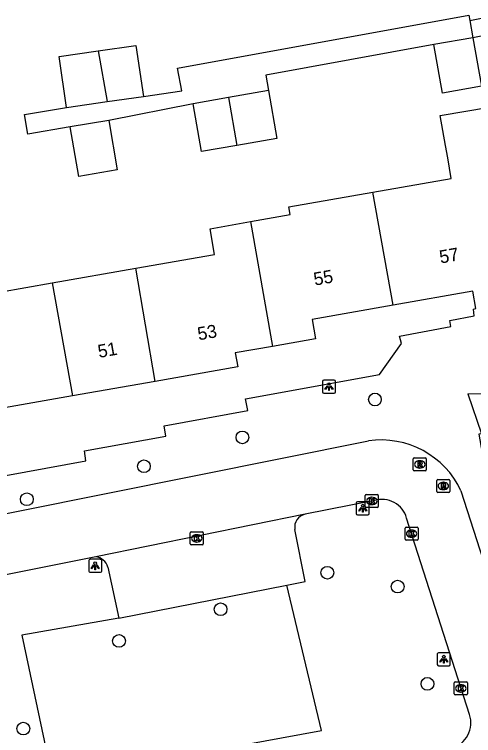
# Model space of a CAD drawing. Extents: x 157793 to 159380, y 380882 to 382313.
# Drawn here: x 158797.3 to 158832.6, y 381548.7 to 381604 of the extents above; entities that cross this region are included whole.
import ezdxf

# ---------------------------------------------------------------- set-up
doc = ezdxf.new("R2010")
doc.units = 0
for name, color, linetype in [('IMGEO_Boom', 7, 'Continuous'), ('IMGEO_Groenvoorziening', 7, 'Continuous'), ('IMGEO_Kolk', 7, 'Continuous'), ('IMGEO_Lichtpunt', 7, 'Continuous'), ('IMGEO_Pand', 7, 'Continuous'), ('IMGEO_Pand_nummerreeks', 7, 'Continuous'), ('IMGEO_Parkeervlak_open', 7, 'Continuous'), ('IMGEO_Rijbaan_lokaal_open', 7, 'Continuous'), ('IMGEO_Rioolput', 7, 'Continuous'), ('IMGEO_Voetpad_open', 7, 'Continuous')]:
    doc.layers.add(name, color=color, linetype=linetype)

msp = doc.modelspace()

# ---------------------------------------------------------------- linework, layer by layer
at = {"layer": 'IMGEO_Boom'}
for centre in [(158824.982, 381574.46), (158814.821, 381571.553), (158807.26, 381569.333), (158798.28, 381566.802), (158821.334, 381561.158), (158826.728, 381560.095), (158813.147, 381558.356), (158805.354, 381555.925), (158829.016, 381552.63), (158798.009, 381549.194)]:
    msp.add_circle(centre, 0.489, dxfattribs=at)
at = {"layer": 'IMGEO_Groenvoorziening'}
msp.add_lwpolyline([(158805.326, 381557.662), (158797.909, 381556.371), (158800.25, 381545.248), (158820.885, 381549.053), (158818.225, 381560.213)], dxfattribs=at)
at = {"layer": 'IMGEO_Kolk'}
for p, q in [((158824.244, 381566.245), (158824.244, 381567.097)), ((158824.319, 381567.171), (158825.171, 381567.171)), ((158825.245, 381567.097), (158825.245, 381566.245)), ((158824.732, 381566.951), (158824.757, 381566.951)), ((158825.171, 381566.171), (158824.319, 381566.171)), ((158824.755, 381566.391), (158824.73, 381566.391)), ((158810.892, 381564.3), (158811.744, 381564.3)), ((158827.297, 381563.736), (158827.297, 381564.588)), ((158827.372, 381564.662), (158828.224, 381564.662)), ((158827.785, 381564.442), (158827.81, 381564.442)), ((158828.298, 381564.588), (158828.298, 381563.736)), ((158810.817, 381563.374), (158810.817, 381564.226)), ((158811.305, 381564.08), (158811.33, 381564.08)), ((158811.818, 381564.226), (158811.818, 381563.374)), ((158827.808, 381563.882), (158827.783, 381563.882)), ((158811.744, 381563.3), (158810.892, 381563.3)), ((158811.328, 381563.52), (158811.303, 381563.52)), ((158828.224, 381563.662), (158827.372, 381563.662)), ((158831.073, 381551.856), (158831.073, 381552.708)), ((158831.148, 381552.782), (158832, 381552.782)), ((158832.074, 381552.708), (158832.074, 381551.856)), ((158831.561, 381552.562), (158831.586, 381552.562)), ((158832, 381551.782), (158831.148, 381551.782)), ((158831.584, 381552.002), (158831.559, 381552.002))]:
    msp.add_line(p, q, dxfattribs=at)
for points in [[(158824.244, 381566.245), (158824.244, 381567.097)], [(158824.319, 381567.171), (158825.171, 381567.171)], [(158825.245, 381567.097), (158825.245, 381566.245)], [(158824.565, 381566.871), (158824.688, 381566.871), (158824.688, 381566.72), (158824.818, 381566.871), (158824.982, 381566.871), (158824.836, 381566.72), (158824.989, 381566.471), (158824.837, 381566.471), (158824.752, 381566.635), (158824.688, 381566.568), (158824.688, 381566.471), (158824.565, 381566.471), (158824.565, 381566.871)], [(158825.171, 381566.171), (158824.319, 381566.171)], [(158810.892, 381564.3), (158811.744, 381564.3)], [(158827.297, 381563.736), (158827.297, 381564.588)], [(158827.372, 381564.662), (158828.224, 381564.662)], [(158827.618, 381564.362), (158827.741, 381564.362), (158827.741, 381564.211), (158827.871, 381564.362), (158828.035, 381564.362), (158827.889, 381564.211), (158828.042, 381563.962), (158827.89, 381563.962), (158827.805, 381564.126), (158827.741, 381564.059), (158827.741, 381563.962), (158827.618, 381563.962), (158827.618, 381564.362)], [(158828.298, 381564.588), (158828.298, 381563.736)], [(158810.817, 381563.374), (158810.817, 381564.226)], [(158811.138, 381564), (158811.261, 381564), (158811.261, 381563.849), (158811.391, 381564), (158811.555, 381564), (158811.409, 381563.849), (158811.562, 381563.6), (158811.41, 381563.6), (158811.325, 381563.764), (158811.261, 381563.697), (158811.261, 381563.6), (158811.138, 381563.6), (158811.138, 381564)], [(158811.818, 381564.226), (158811.818, 381563.374)], [(158811.744, 381563.3), (158810.892, 381563.3)], [(158828.224, 381563.662), (158827.372, 381563.662)], [(158831.073, 381551.856), (158831.073, 381552.708)], [(158831.148, 381552.782), (158832, 381552.782)], [(158832.074, 381552.708), (158832.074, 381551.856)], [(158831.394, 381552.482), (158831.517, 381552.482), (158831.517, 381552.331), (158831.647, 381552.482), (158831.811, 381552.482), (158831.665, 381552.331), (158831.818, 381552.082), (158831.666, 381552.082), (158831.581, 381552.246), (158831.517, 381552.179), (158831.517, 381552.082), (158831.394, 381552.082), (158831.394, 381552.482)], [(158832, 381551.782), (158831.148, 381551.782)]]:
    msp.add_lwpolyline(points, dxfattribs=at)
for centre, start, end in [((158824.321, 381567.095), 91.552, 178.448), ((158824.321, 381567.095), 91.552, 178.448), ((158825.169, 381567.095), 1.552, 88.448), ((158825.169, 381567.095), 1.552, 88.448), ((158824.321, 381566.247), 181.552, 268.448), ((158824.321, 381566.247), 181.552, 268.448), ((158825.169, 381566.247), 271.552, 358.448), ((158825.169, 381566.247), 271.552, 358.448), ((158810.894, 381564.224), 91.552, 178.448), ((158810.894, 381564.224), 91.552, 178.448), ((158811.742, 381564.224), 1.552, 88.448), ((158811.742, 381564.224), 1.552, 88.448), ((158827.374, 381564.586), 91.552, 178.448), ((158827.374, 381564.586), 91.552, 178.448), ((158828.222, 381564.586), 1.552, 88.448), ((158828.222, 381564.586), 1.552, 88.448), ((158827.374, 381563.738), 181.552, 268.448), ((158827.374, 381563.738), 181.552, 268.448), ((158828.222, 381563.738), 271.552, 358.448), ((158828.222, 381563.738), 271.552, 358.448), ((158810.894, 381563.376), 181.552, 268.448), ((158810.894, 381563.376), 181.552, 268.448), ((158811.742, 381563.376), 271.552, 358.448), ((158811.742, 381563.376), 271.552, 358.448), ((158831.15, 381552.706), 91.552, 178.448), ((158831.15, 381552.706), 91.552, 178.448), ((158831.998, 381552.706), 1.552, 88.448), ((158831.998, 381552.706), 1.552, 88.448), ((158831.15, 381551.858), 181.552, 268.448), ((158831.15, 381551.858), 181.552, 268.448), ((158831.998, 381551.858), 271.552, 358.448), ((158831.998, 381551.858), 271.552, 358.448)]:
    msp.add_arc(centre, 0.0765, start, end, dxfattribs=at)
for centre, major_axis, ratio, start_param, end_param in [((158824.731, 381566.671), (-0.387, 0.002), 0.722429, 4.712389, 7.853982), ((158824.756, 381566.671), (-0.39, 0.002), 0.717154, 1.570796, 4.712389), ((158827.784, 381564.162), (-0.387, 0.002), 0.722429, 4.712389, 7.853982), ((158827.809, 381564.162), (-0.39, 0.002), 0.717154, 1.570796, 4.712389), ((158811.304, 381563.8), (-0.387, 0.002), 0.722429, 4.712389, 7.853982), ((158811.329, 381563.8), (-0.39, 0.002), 0.717154, 1.570796, 4.712389), ((158831.56, 381552.282), (-0.387, 0.002), 0.722429, 4.712389, 7.853982), ((158831.585, 381552.282), (-0.39, 0.002), 0.717154, 1.570796, 4.712389)]:
    msp.add_ellipse(centre, major_axis=major_axis, ratio=ratio, start_param=start_param, end_param=end_param, dxfattribs=at)
at = {"layer": 'IMGEO_Lichtpunt'}
for p, q in [((158821.863, 381575.947), (158821.055, 381575.947)), ((158821.863, 381575.947), (158821.055, 381575.947)), ((158820.961, 381575.852), (158820.961, 381575.045)), ((158820.961, 381575.852), (158820.961, 381575.045)), ((158821.957, 381575.045), (158821.957, 381575.852)), ((158821.957, 381575.045), (158821.957, 381575.852)), ((158821.055, 381574.951), (158821.863, 381574.951)), ((158821.055, 381574.951), (158821.863, 381574.951)), ((158823.551, 381566.517), (158823.551, 381565.71)), ((158823.551, 381566.517), (158823.551, 381565.71)), ((158824.453, 381566.612), (158823.645, 381566.612)), ((158824.453, 381566.612), (158823.645, 381566.612)), ((158824.547, 381565.71), (158824.547, 381566.517)), ((158824.547, 381565.71), (158824.547, 381566.517)), ((158823.645, 381565.616), (158824.453, 381565.616)), ((158823.645, 381565.616), (158824.453, 381565.616)), ((158803.027, 381562.095), (158803.027, 381561.288)), ((158803.027, 381562.095), (158803.027, 381561.288)), ((158803.929, 381562.19), (158803.121, 381562.19)), ((158803.929, 381562.19), (158803.121, 381562.19)), ((158804.023, 381561.288), (158804.023, 381562.095)), ((158804.023, 381561.288), (158804.023, 381562.095)), ((158803.121, 381561.194), (158803.929, 381561.194)), ((158803.121, 381561.194), (158803.929, 381561.194)), ((158829.771, 381554.924), (158829.771, 381554.117)), ((158829.771, 381554.924), (158829.771, 381554.117)), ((158830.673, 381555.019), (158829.865, 381555.019)), ((158830.673, 381555.019), (158829.865, 381555.019)), ((158830.767, 381554.117), (158830.767, 381554.924)), ((158830.767, 381554.117), (158830.767, 381554.924)), ((158829.865, 381554.023), (158830.673, 381554.023)), ((158829.865, 381554.023), (158830.673, 381554.023))]:
    msp.add_line(p, q, dxfattribs=at)
for points in [[(158821.335, 381575.516), (158821.374, 381575.488), (158821.186, 381575.226), (158821.148, 381575.253), (158821.335, 381575.516)], [(158821.437, 381575.468), (158821.484, 381575.468), (158821.484, 381575.146), (158821.437, 381575.146), (158821.437, 381575.468)], [(158821.547, 381575.488), (158821.585, 381575.515), (158821.772, 381575.253), (158821.733, 381575.225), (158821.547, 381575.488)], [(158823.925, 381566.181), (158823.964, 381566.153), (158823.776, 381565.891), (158823.738, 381565.918), (158823.925, 381566.181)], [(158824.027, 381566.133), (158824.074, 381566.133), (158824.074, 381565.811), (158824.027, 381565.811), (158824.027, 381566.133)], [(158824.137, 381566.153), (158824.175, 381566.18), (158824.362, 381565.918), (158824.323, 381565.89), (158824.137, 381566.153)], [(158803.401, 381561.759), (158803.44, 381561.731), (158803.252, 381561.469), (158803.214, 381561.496), (158803.401, 381561.759)], [(158803.503, 381561.711), (158803.55, 381561.711), (158803.55, 381561.389), (158803.503, 381561.389), (158803.503, 381561.711)], [(158803.613, 381561.731), (158803.651, 381561.758), (158803.838, 381561.496), (158803.799, 381561.468), (158803.613, 381561.731)], [(158830.145, 381554.588), (158830.184, 381554.56), (158829.996, 381554.298), (158829.958, 381554.325), (158830.145, 381554.588)], [(158830.247, 381554.54), (158830.294, 381554.54), (158830.294, 381554.218), (158830.247, 381554.218), (158830.247, 381554.54)], [(158830.357, 381554.56), (158830.395, 381554.587), (158830.582, 381554.325), (158830.543, 381554.297), (158830.357, 381554.56)]]:
    msp.add_lwpolyline(points, dxfattribs=at)
for centre in [(158821.46, 381575.65), (158824.05, 381566.315), (158803.526, 381561.893), (158830.27, 381554.722)]:
    msp.add_circle(centre, 0.0994, dxfattribs=at)
for centre, start, end in [((158821.055, 381575.852), 90, 180), ((158821.055, 381575.852), 90, 180), ((158821.863, 381575.852), 0, 90), ((158821.863, 381575.852), 0, 90), ((158821.055, 381575.045), 180, 270), ((158821.055, 381575.045), 180, 270), ((158821.863, 381575.045), 270, 0), ((158821.863, 381575.045), 270, 360), ((158823.645, 381566.517), 90, 180), ((158823.645, 381566.517), 90, 180), ((158824.453, 381566.517), 0, 90), ((158824.453, 381566.517), 0, 90), ((158823.645, 381565.71), 180, 270), ((158823.645, 381565.71), 180, 270), ((158824.453, 381565.71), 270, 0), ((158824.453, 381565.71), 270, 360), ((158803.121, 381562.095), 90, 180), ((158803.121, 381562.095), 90, 180), ((158803.929, 381562.095), 0, 90), ((158803.929, 381562.095), 0, 90), ((158803.121, 381561.288), 180, 270), ((158803.121, 381561.288), 180, 270), ((158803.929, 381561.288), 270, 0), ((158803.929, 381561.288), 270, 360), ((158829.865, 381554.924), 90, 180), ((158829.865, 381554.924), 90, 180), ((158830.673, 381554.924), 0, 90), ((158830.673, 381554.924), 0, 90), ((158829.865, 381554.117), 180, 270), ((158829.865, 381554.117), 180, 270), ((158830.673, 381554.117), 270, 0), ((158830.673, 381554.117), 270, 360)]:
    msp.add_arc(centre, 0.0946, start, end, dxfattribs=at)
at = {"layer": 'IMGEO_Pand'}
for points in [[(158832.506, 381602.239), (158833.161, 381598.517), (158830.158, 381597.989), (158829.502, 381601.71)], [(158832.506, 381602.239), (158829.502, 381601.71)], [(158803.76, 381601.221), (158806.652, 381601.643), (158807.222, 381597.733)], [(158801.321, 381596.873), (158800.751, 381600.783), (158803.76, 381601.221)], [(158803.76, 381601.221), (158804.446, 381597.328)], [(158816.823, 381598.173), (158813.75, 381597.638)], [(158816.823, 381598.173), (158817.461, 381594.51), (158814.395, 381593.975)], [(158804.446, 381597.328), (158807.222, 381597.733)], [(158813.75, 381597.638), (158811.041, 381597.165)], [(158813.75, 381597.638), (158814.395, 381593.975)], [(158801.321, 381596.873), (158804.446, 381597.328)], [(158814.395, 381593.975), (158811.679, 381593.501), (158811.041, 381597.165)], [(158824.834, 381590.383), (158830.846, 381591.441), (158830.568, 381593.021), (158830.402, 381593.963), (158829.999, 381596.253), (158833.776, 381596.918), (158834.179, 381594.628), (158836.409, 381581.959)], [(158804.576, 381595.89), (158805.223, 381592.085), (158802.258, 381591.581), (158801.611, 381595.386)], [(158804.576, 381595.89), (158801.611, 381595.386)], [(158815.427, 381588.121), (158818.492, 381588.66), (158818.388, 381589.249), (158824.834, 381590.383)], [(158826.392, 381581.7), (158824.834, 381590.383)], [(158806.641, 381584.535), (158812.687, 381585.599), (158812.339, 381587.577), (158815.427, 381588.121)], [(158815.427, 381588.121), (158817.115, 381578.542)], [(158801.788, 381574.735), (158795.669, 381573.658), (158795.932, 381572.167), (158792.549, 381571.572), (158790.329, 381583.72), (158793.78, 381584.327), (158794.131, 381582.333), (158800.231, 381583.407)], [(158800.231, 381583.407), (158806.641, 381584.535)], [(158808.128, 381575.851), (158806.641, 381584.535)], [(158800.231, 381583.407), (158801.788, 381574.735)], [(158832.72, 381581.441), (158832.485, 381582.772), (158826.392, 381581.7)], [(158826.392, 381581.7), (158820.162, 381580.604), (158820.423, 381579.124), (158817.115, 381578.542)], [(158817.115, 381578.542), (158814.272, 381578.042), (158814.462, 381576.966), (158808.128, 381575.851)], [(158808.128, 381575.851), (158801.788, 381574.735)]]:
    msp.add_lwpolyline(points, dxfattribs=at)
at = {"layer": 'IMGEO_Parkeervlak_open'}
for points in [[(158818.225, 381560.213), (158819.639, 381560.493), (158818.841, 381564.49)], [(158804.487, 381561.598), (158805.326, 381557.662)], [(158805.326, 381557.662), (158818.225, 381560.213)]]:
    msp.add_lwpolyline(points, dxfattribs=at)
for centre, radius, start, end in [((158819.853, 381564.652), 1.025, 102.96, 189.1149), ((158803.458, 381561.331), 1.063, 14.5345, 84.3345)]:
    msp.add_arc(centre, radius, start, end, dxfattribs=at)
at = {"layer": 'IMGEO_Rijbaan_lokaal_open'}
for points in [[(158790.962, 381564.564), (158824.487, 381571.282)], [(158831.588, 381567.45), (158836.667, 381551.645)], [(158824.943, 381566.71), (158819.623, 381565.651)], [(158819.623, 381565.651), (158803.563, 381562.389)], [(158832.242, 381550.279), (158827.419, 381565.359)], [(158803.563, 381562.389), (158791.783, 381560.021)]]:
    msp.add_lwpolyline(points, dxfattribs=at)
for centre, radius, start, end in [((158825.471, 381564.61), 6.744, 24.9045, 98.3891), ((158825.52, 381564.822), 1.974, 15.7743, 106.9886), ((158830.239, 381549.741), 6.703, 287.1217, 16.4974), ((158830.269, 381549.637), 2.075, 287.6466, 18.022)]:
    msp.add_arc(centre, radius, start, end, dxfattribs=at)
at = {"layer": 'IMGEO_Rioolput'}
for p, q in [((158827.927, 381569.051), (158827.927, 381569.903)), ((158828.002, 381569.977), (158828.854, 381569.977)), ((158828.928, 381569.903), (158828.928, 381569.051)), ((158828.415, 381569.757), (158828.44, 381569.757)), ((158828.854, 381568.977), (158828.002, 381568.977)), ((158828.438, 381569.197), (158828.413, 381569.197)), ((158829.734, 381567.398), (158829.734, 381568.25)), ((158829.809, 381568.324), (158830.661, 381568.324)), ((158830.735, 381568.25), (158830.735, 381567.398)), ((158830.222, 381568.104), (158830.247, 381568.104)), ((158830.661, 381567.324), (158829.809, 381567.324)), ((158830.245, 381567.544), (158830.22, 381567.544))]:
    msp.add_line(p, q, dxfattribs=at)
for points in [[(158827.927, 381569.051), (158827.927, 381569.903)], [(158828.002, 381569.977), (158828.854, 381569.977)], [(158828.928, 381569.903), (158828.928, 381569.051)], [(158828.516, 381569.675), (158828.264, 381569.677), (158828.264, 381569.277)], [(158828.264, 381569.277), (158828.388, 381569.277), (158828.388, 381569.439), (158828.399, 381569.439)], [(158828.442, 381569.596), (158828.388, 381569.596), (158828.388, 381569.515)], [(158828.388, 381569.515), (158828.44, 381569.515)], [(158828.446, 381569.41), (158828.517, 381569.277), (158828.657, 381569.277), (158828.592, 381569.403)], [(158828.854, 381568.977), (158828.002, 381568.977)], [(158829.734, 381567.398), (158829.734, 381568.25)], [(158829.809, 381568.324), (158830.661, 381568.324)], [(158830.735, 381568.25), (158830.735, 381567.398)], [(158830.323, 381568.022), (158830.071, 381568.024), (158830.071, 381567.624)], [(158830.071, 381567.624), (158830.195, 381567.624), (158830.195, 381567.786), (158830.206, 381567.786)], [(158830.249, 381567.943), (158830.195, 381567.943), (158830.195, 381567.862)], [(158830.195, 381567.862), (158830.247, 381567.862)], [(158830.253, 381567.757), (158830.324, 381567.624), (158830.464, 381567.624), (158830.399, 381567.75)], [(158830.661, 381567.324), (158829.809, 381567.324)]]:
    msp.add_lwpolyline(points, dxfattribs=at)
for centre, radius, start, end in [((158828.004, 381569.901), 0.0765, 91.552, 178.448), ((158828.004, 381569.901), 0.0765, 91.552, 178.448), ((158828.852, 381569.901), 0.0765, 1.552, 88.448), ((158828.852, 381569.901), 0.0765, 1.552, 88.448), ((158828.398, 381569.386), 0.0533, 26.0293, 88.6989), ((158828.424, 381569.704), 0.19, 274.7715, 282.9687), ((158828.448, 381569.5), 0.0964, 77.0061, 93.1865), ((158828.462, 381569.557), 0.0378, 276.6634, 79.6772), ((158828.515, 381569.565), 0.109, 350.3612, 89.416), ((158828.513, 381569.565), 0.112, 277.5842, 350.9817), ((158828.497, 381569.35), 0.108, 29.5134, 73.7905), ((158828.004, 381569.053), 0.0765, 181.552, 268.448), ((158828.004, 381569.053), 0.0765, 181.552, 268.448), ((158828.852, 381569.053), 0.0765, 271.552, 358.448), ((158828.852, 381569.053), 0.0765, 271.552, 358.448), ((158829.811, 381568.248), 0.0765, 91.552, 178.448), ((158829.811, 381568.248), 0.0765, 91.552, 178.448), ((158830.659, 381568.248), 0.0765, 1.552, 88.448), ((158830.659, 381568.248), 0.0765, 1.552, 88.448), ((158830.205, 381567.733), 0.0533, 26.0293, 88.6989), ((158830.231, 381568.051), 0.19, 274.7715, 282.9687), ((158830.255, 381567.847), 0.0964, 77.0061, 93.1865), ((158830.269, 381567.904), 0.0378, 276.6634, 79.6772), ((158830.322, 381567.912), 0.109, 350.3612, 89.416), ((158830.32, 381567.912), 0.112, 277.5842, 350.9817), ((158830.304, 381567.697), 0.108, 29.5134, 73.7905), ((158829.811, 381567.4), 0.0765, 181.552, 268.448), ((158829.811, 381567.4), 0.0765, 181.552, 268.448), ((158830.659, 381567.4), 0.0765, 271.552, 358.448), ((158830.659, 381567.4), 0.0765, 271.552, 358.448)]:
    msp.add_arc(centre, radius, start, end, dxfattribs=at)
for centre, major_axis, ratio, start_param, end_param in [((158828.414, 381569.477), (-0.387, 0.002), 0.722429, 4.712389, 7.853982), ((158828.439, 381569.477), (-0.39, 0.002), 0.717154, 1.570796, 4.712389), ((158830.221, 381567.824), (-0.387, 0.002), 0.722429, 4.712389, 7.853982), ((158830.246, 381567.824), (-0.39, 0.002), 0.717154, 1.570796, 4.712389)]:
    msp.add_ellipse(centre, major_axis=major_axis, ratio=ratio, start_param=start_param, end_param=end_param, dxfattribs=at)
at = {"layer": 'IMGEO_Voetpad_open'}
for points in [[(158807.222, 381597.733), (158810.166, 381598.162), (158809.835, 381599.911), (158832.193, 381603.981), (158832.267, 381603.57)], [(158832.267, 381603.57), (158834.568, 381604.026)], [(158832.267, 381603.57), (158832.506, 381602.239)], [(158837.19, 381603.152), (158834.857, 381602.697), (158832.506, 381602.239)], [(158829.502, 381601.71), (158816.617, 381599.356), (158816.823, 381598.173)], [(158811.041, 381597.165), (158804.576, 381595.89)], [(158801.611, 381595.386), (158798.36, 381594.833), (158798.114, 381596.349), (158801.321, 381596.873)], [(158790.326, 381568.922), (158790.333, 381568.743), (158791.001, 381568.046), (158791.767, 381567.743), (158802.814, 381569.75), (158802.694, 381570.512), (158808.945, 381571.649), (158808.809, 381572.432), (158815.245, 381573.611), (158815.058, 381574.515), (158825.336, 381576.381), (158827.026, 381578.763), (158826.88, 381579.32), (158830.809, 381580.058), (158830.725, 381580.531), (158832.601, 381580.875), (158832.542, 381581.409), (158832.72, 381581.441)], [(158837.376, 381574.793), (158832.116, 381574.893), (158833.148, 381571.813), (158832.966, 381571.793), (158834.758, 381561.587), (158835.993, 381561.752), (158838.188, 381549.373), (158839.155, 381549.636), (158839.772, 381547.41), (158836.485, 381542.353), (158823.125, 381539.982)]]:
    msp.add_lwpolyline(points, dxfattribs=at)

# ---------------------------------------------------------------- texts
at = {"layer": 'IMGEO_Pand_nummerreeks'}
for s, rotation, p in [('57', 9.9752, (158830.022, 381584.897)), ('55', 9.978, (158820.373, 381583.199)), ('53', 9.9831, (158811.466, 381578.997)), ('51', 9.9831, (158803.818, 381577.651))]:
    msp.add_text(s, height=1, rotation=rotation, dxfattribs=at).set_placement(p)

doc.saveas('drawing.dxf')
